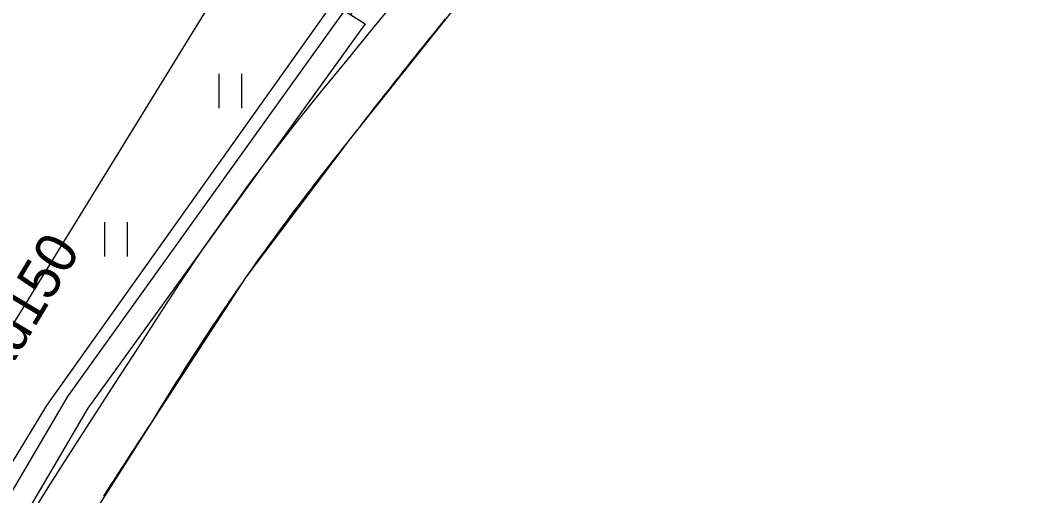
# Model space of a CAD drawing. Extents: x 6434771 to 6436222, y 5663454 to 5664782.
# Drawn here: x 6435431.8 to 6435454.17, y 5664150.52 to 5664160.93 of the extents above; entities that cross this region are included whole.
import ezdxf

# ---------------------------------------------------------------- set-up
doc = ezdxf.new("R2010")
doc.units = 0
for name, color, linetype in [('Warstwa 1', 7, 'Continuous'), ('Warstwa 11', 7, 'Continuous'), ('Warstwa 12', 7, 'Continuous'), ('Warstwa 5', 7, 'Continuous'), ('Warstwa 7', 7, 'Continuous'), ('Warstwa 8', 7, 'Continuous'), ('Warstwa 9', 7, 'Continuous')]:
    doc.layers.add(name, color=color, linetype=linetype)

msp = doc.modelspace()

# ---------------------------------------------------------------- linework, layer by layer
at = {"layer": 'Warstwa 1'}
for p, q in [((6435439.014, 5664158.326), (6435441.512, 5664161.466)), ((6435436.737, 5664155.303), (6435439.014, 5664158.326)), ((6435434.679, 5664152.138), (6435436.737, 5664155.303)), ((6435432.538, 5664148.774), (6435434.679, 5664152.138))]:
    msp.add_line(p, q, dxfattribs=at)
at = {"layer": 'Warstwa 11'}
for points in [[(6435439.014, 5664158.326), (6435439.096, 5664158.432), (6435439.178, 5664158.539), (6435439.261, 5664158.645), (6435439.344, 5664158.752), (6435439.426, 5664158.858), (6435439.509, 5664158.964), (6435439.592, 5664159.07), (6435439.675, 5664159.176), (6435439.757, 5664159.282), (6435439.841, 5664159.388), (6435439.924, 5664159.493), (6435440.008, 5664159.599), (6435440.092, 5664159.704), (6435440.175, 5664159.81), (6435440.259, 5664159.915), (6435440.342, 5664160.021), (6435440.427, 5664160.126), (6435440.511, 5664160.231), (6435440.595, 5664160.336), (6435440.679, 5664160.441), (6435440.764, 5664160.546), (6435440.848, 5664160.65), (6435440.932, 5664160.755), (6435441.018, 5664160.86), (6435441.102, 5664160.964)], [(6435434.679, 5664152.138), (6435434.744, 5664152.245), (6435434.809, 5664152.353), (6435434.875, 5664152.461), (6435434.941, 5664152.568), (6435435.007, 5664152.675), (6435435.074, 5664152.782), (6435435.14, 5664152.889), (6435435.207, 5664152.997), (6435435.274, 5664153.103), (6435435.342, 5664153.209), (6435435.409, 5664153.316), (6435435.476, 5664153.422), (6435435.545, 5664153.528), (6435435.613, 5664153.634), (6435435.682, 5664153.74), (6435435.751, 5664153.845), (6435435.82, 5664153.95), (6435435.889, 5664154.055), (6435435.958, 5664154.161), (6435436.029, 5664154.266), (6435436.099, 5664154.371), (6435436.169, 5664154.475), (6435436.239, 5664154.579), (6435436.31, 5664154.684), (6435436.381, 5664154.789), (6435436.452, 5664154.892), (6435436.523, 5664154.996), (6435436.596, 5664155.1), (6435436.667, 5664155.203), (6435436.739, 5664155.306), (6435436.812, 5664155.409), (6435436.885, 5664155.513), (6435436.958, 5664155.616), (6435437.03, 5664155.718), (6435437.104, 5664155.82), (6435437.178, 5664155.923), (6435437.252, 5664156.025), (6435437.325, 5664156.126), (6435437.399, 5664156.228), (6435437.475, 5664156.33), (6435437.549, 5664156.432), (6435437.624, 5664156.533), (6435437.699, 5664156.634), (6435437.775, 5664156.735), (6435437.851, 5664156.836), (6435437.927, 5664156.936), (6435438.003, 5664157.036), (6435438.079, 5664157.137), (6435438.156, 5664157.236), (6435438.233, 5664157.336), (6435438.31, 5664157.436), (6435438.387, 5664157.535), (6435438.464, 5664157.636), (6435438.543, 5664157.735), (6435438.621, 5664157.834), (6435438.699, 5664157.932), (6435438.777, 5664158.031), (6435438.855, 5664158.129), (6435438.935, 5664158.228), (6435439.014, 5664158.326)], [(6435433.62, 5664150.504), (6435433.694, 5664150.621), (6435433.77, 5664150.738), (6435433.844, 5664150.855), (6435433.92, 5664150.972), (6435433.995, 5664151.089), (6435434.071, 5664151.206), (6435434.146, 5664151.323), (6435434.221, 5664151.439), (6435434.298, 5664151.557), (6435434.373, 5664151.673), (6435434.45, 5664151.79), (6435434.526, 5664151.906), (6435434.602, 5664152.022), (6435434.679, 5664152.138)]]:
    msp.add_lwpolyline(points, dxfattribs=at)
at = {"layer": 'Warstwa 12'}
msp.add_lwpolyline([(6435421.969, 5664134.001), (6435421.414, 5664134.397), (6435432.373, 5664152.496), (6435438.986, 5664161.806), (6435439.403, 5664161.571), (6435439.017, 5664161.056)], dxfattribs=at)
at = {"layer": 'Warstwa 5'}
for p, q in [((6435439.508, 5664160.752), (6435440.074, 5664161.444)), ((6435438.945, 5664160.057), (6435439.508, 5664160.752)), ((6435438.392, 5664159.389), (6435438.945, 5664160.057)), ((6435436.142, 5664159.01), (6435436.142, 5664159.76)), ((6435436.642, 5664159.01), (6435436.642, 5664159.76)), ((6435437.85, 5664158.712), (6435438.392, 5664159.389)), ((6435437.318, 5664158.027), (6435437.85, 5664158.712)), ((6435436.798, 5664157.333), (6435437.318, 5664158.027)), ((6435436.289, 5664156.63), (6435436.798, 5664157.333)), ((6435433.642, 5664155.76), (6435433.642, 5664156.51)), ((6435434.142, 5664155.76), (6435434.142, 5664156.51)), ((6435435.791, 5664155.92), (6435436.289, 5664156.63)), ((6435435.305, 5664155.202), (6435435.791, 5664155.92)), ((6435434.831, 5664154.475), (6435435.305, 5664155.202)), ((6435434.368, 5664153.742), (6435434.831, 5664154.475)), ((6435433.87, 5664152.986), (6435434.368, 5664153.742)), ((6435433.377, 5664152.226), (6435433.87, 5664152.986)), ((6435432.888, 5664151.464), (6435433.377, 5664152.226)), ((6435432.405, 5664150.698), (6435432.888, 5664151.464)), ((6435431.927, 5664149.929), (6435432.405, 5664150.698))]:
    msp.add_line(p, q, dxfattribs=at)
at = {"layer": 'Warstwa 7'}
msp.add_lwpolyline([(6435409.962, 5664108.13), (6435418.572, 5664133.392), (6435421.158, 5664137.241), (6435444.212, 5664174.744), (6435468.996, 5664191.765)], dxfattribs=at)
at = {"layer": 'Warstwa 8'}
msp.add_lwpolyline([(6435438.888, 5664161.138), (6435439.344, 5664160.852), (6435433.272, 5664152.435), (6435423.225, 5664135.296), (6435422.768, 5664135.541), (6435432.835, 5664152.69)], close=True, dxfattribs=at)
at = {"layer": 'Warstwa 9'}
for p, q in [((6435439.508, 5664160.752), (6435440.074, 5664161.444)), ((6435441.018, 5664160.86), (6435441.102, 5664160.964)), ((6435438.945, 5664160.057), (6435439.508, 5664160.752)), ((6435440.848, 5664160.65), (6435440.932, 5664160.755)), ((6435440.932, 5664160.755), (6435441.018, 5664160.86)), ((6435440.679, 5664160.441), (6435440.764, 5664160.546)), ((6435440.764, 5664160.546), (6435440.848, 5664160.65)), ((6435440.511, 5664160.231), (6435440.595, 5664160.336)), ((6435440.595, 5664160.336), (6435440.679, 5664160.441)), ((6435438.392, 5664159.389), (6435438.945, 5664160.057)), ((6435440.342, 5664160.021), (6435440.427, 5664160.126)), ((6435440.427, 5664160.126), (6435440.511, 5664160.231)), ((6435440.092, 5664159.704), (6435440.175, 5664159.81)), ((6435440.175, 5664159.81), (6435440.259, 5664159.915)), ((6435440.259, 5664159.915), (6435440.342, 5664160.021)), ((6435439.924, 5664159.493), (6435440.008, 5664159.599)), ((6435440.008, 5664159.599), (6435440.092, 5664159.704)), ((6435437.85, 5664158.712), (6435438.392, 5664159.389)), ((6435439.757, 5664159.282), (6435439.841, 5664159.388)), ((6435439.841, 5664159.388), (6435439.924, 5664159.493)), ((6435439.592, 5664159.07), (6435439.675, 5664159.176)), ((6435439.675, 5664159.176), (6435439.757, 5664159.282)), ((6435439.426, 5664158.858), (6435439.509, 5664158.964)), ((6435439.509, 5664158.964), (6435439.592, 5664159.07)), ((6435437.318, 5664158.027), (6435437.85, 5664158.712)), ((6435439.261, 5664158.645), (6435439.344, 5664158.752)), ((6435439.344, 5664158.752), (6435439.426, 5664158.858)), ((6435439.096, 5664158.432), (6435439.178, 5664158.539)), ((6435439.178, 5664158.539), (6435439.261, 5664158.645)), ((6435438.935, 5664158.228), (6435439.014, 5664158.326)), ((6435439.014, 5664158.326), (6435439.096, 5664158.432)), ((6435436.798, 5664157.333), (6435437.318, 5664158.027)), ((6435438.699, 5664157.932), (6435438.777, 5664158.031)), ((6435438.777, 5664158.031), (6435438.855, 5664158.129)), ((6435438.855, 5664158.129), (6435438.935, 5664158.228)), ((6435438.543, 5664157.735), (6435438.621, 5664157.834)), ((6435438.621, 5664157.834), (6435438.699, 5664157.932)), ((6435438.387, 5664157.535), (6435438.464, 5664157.636)), ((6435438.464, 5664157.636), (6435438.543, 5664157.735)), ((6435438.233, 5664157.336), (6435438.31, 5664157.436)), ((6435438.31, 5664157.436), (6435438.387, 5664157.535)), ((6435436.289, 5664156.63), (6435436.798, 5664157.333)), ((6435438.003, 5664157.036), (6435438.079, 5664157.137)), ((6435438.079, 5664157.137), (6435438.156, 5664157.236)), ((6435438.156, 5664157.236), (6435438.233, 5664157.336)), ((6435437.851, 5664156.836), (6435437.927, 5664156.936)), ((6435437.927, 5664156.936), (6435438.003, 5664157.036)), ((6435437.699, 5664156.634), (6435437.775, 5664156.735)), ((6435437.775, 5664156.735), (6435437.851, 5664156.836)), ((6435435.791, 5664155.92), (6435436.289, 5664156.63)), ((6435437.549, 5664156.432), (6435437.624, 5664156.533)), ((6435437.624, 5664156.533), (6435437.699, 5664156.634)), ((6435437.399, 5664156.228), (6435437.475, 5664156.33)), ((6435437.475, 5664156.33), (6435437.549, 5664156.432)), ((6435437.178, 5664155.923), (6435437.252, 5664156.025)), ((6435437.252, 5664156.025), (6435437.325, 5664156.126)), ((6435437.325, 5664156.126), (6435437.399, 5664156.228)), ((6435435.305, 5664155.202), (6435435.791, 5664155.92)), ((6435437.03, 5664155.718), (6435437.104, 5664155.82)), ((6435437.104, 5664155.82), (6435437.178, 5664155.923)), ((6435436.885, 5664155.513), (6435436.958, 5664155.616)), ((6435436.958, 5664155.616), (6435437.03, 5664155.718)), ((6435436.739, 5664155.306), (6435436.812, 5664155.409)), ((6435436.812, 5664155.409), (6435436.885, 5664155.513)), ((6435434.831, 5664154.475), (6435435.305, 5664155.202)), ((6435436.596, 5664155.1), (6435436.667, 5664155.203)), ((6435436.667, 5664155.203), (6435436.739, 5664155.306)), ((6435436.381, 5664154.789), (6435436.452, 5664154.892)), ((6435436.452, 5664154.892), (6435436.523, 5664154.996)), ((6435436.523, 5664154.996), (6435436.596, 5664155.1)), ((6435436.239, 5664154.579), (6435436.31, 5664154.684)), ((6435436.31, 5664154.684), (6435436.381, 5664154.789)), ((6435434.368, 5664153.742), (6435434.831, 5664154.475)), ((6435436.099, 5664154.371), (6435436.169, 5664154.475)), ((6435436.169, 5664154.475), (6435436.239, 5664154.579)), ((6435435.958, 5664154.161), (6435436.029, 5664154.266)), ((6435436.029, 5664154.266), (6435436.099, 5664154.371)), ((6435435.82, 5664153.95), (6435435.889, 5664154.055)), ((6435435.889, 5664154.055), (6435435.958, 5664154.161)), ((6435435.682, 5664153.74), (6435435.751, 5664153.845)), ((6435435.751, 5664153.845), (6435435.82, 5664153.95)), ((6435433.87, 5664152.986), (6435434.368, 5664153.742)), ((6435435.545, 5664153.528), (6435435.613, 5664153.634)), ((6435435.613, 5664153.634), (6435435.682, 5664153.74)), ((6435435.409, 5664153.316), (6435435.476, 5664153.422)), ((6435435.476, 5664153.422), (6435435.545, 5664153.528)), ((6435435.207, 5664152.997), (6435435.274, 5664153.103)), ((6435435.274, 5664153.103), (6435435.342, 5664153.209)), ((6435435.342, 5664153.209), (6435435.409, 5664153.316)), ((6435433.377, 5664152.226), (6435433.87, 5664152.986)), ((6435435.074, 5664152.782), (6435435.14, 5664152.889)), ((6435435.14, 5664152.889), (6435435.207, 5664152.997)), ((6435434.941, 5664152.568), (6435435.007, 5664152.675)), ((6435435.007, 5664152.675), (6435435.074, 5664152.782)), ((6435434.809, 5664152.353), (6435434.875, 5664152.461)), ((6435434.875, 5664152.461), (6435434.941, 5664152.568)), ((6435432.888, 5664151.464), (6435433.377, 5664152.226)), ((6435434.679, 5664152.138), (6435434.744, 5664152.245)), ((6435434.744, 5664152.245), (6435434.809, 5664152.353)), ((6435434.526, 5664151.906), (6435434.602, 5664152.022)), ((6435434.602, 5664152.022), (6435434.679, 5664152.138)), ((6435434.373, 5664151.673), (6435434.45, 5664151.79)), ((6435434.45, 5664151.79), (6435434.526, 5664151.906)), ((6435434.221, 5664151.439), (6435434.298, 5664151.557)), ((6435434.298, 5664151.557), (6435434.373, 5664151.673)), ((6435432.405, 5664150.698), (6435432.888, 5664151.464)), ((6435434.071, 5664151.206), (6435434.146, 5664151.323)), ((6435434.146, 5664151.323), (6435434.221, 5664151.439)), ((6435433.92, 5664150.972), (6435433.995, 5664151.089)), ((6435433.995, 5664151.089), (6435434.071, 5664151.206)), ((6435433.844, 5664150.855), (6435433.92, 5664150.972)), ((6435431.927, 5664149.929), (6435432.405, 5664150.698)), ((6435433.694, 5664150.621), (6435433.77, 5664150.738)), ((6435433.77, 5664150.738), (6435433.844, 5664150.855)), ((6435433.62, 5664150.504), (6435433.694, 5664150.621))]:
    msp.add_line(p, q, dxfattribs=at)

# ---------------------------------------------------------------- texts
at = {"layer": 'Warstwa 7'}
msp.add_text('kd150', height=0.9, rotation=59.1121, dxfattribs=at).set_placement((6435431.443, 5664153.083))

doc.saveas('drawing.dxf')
